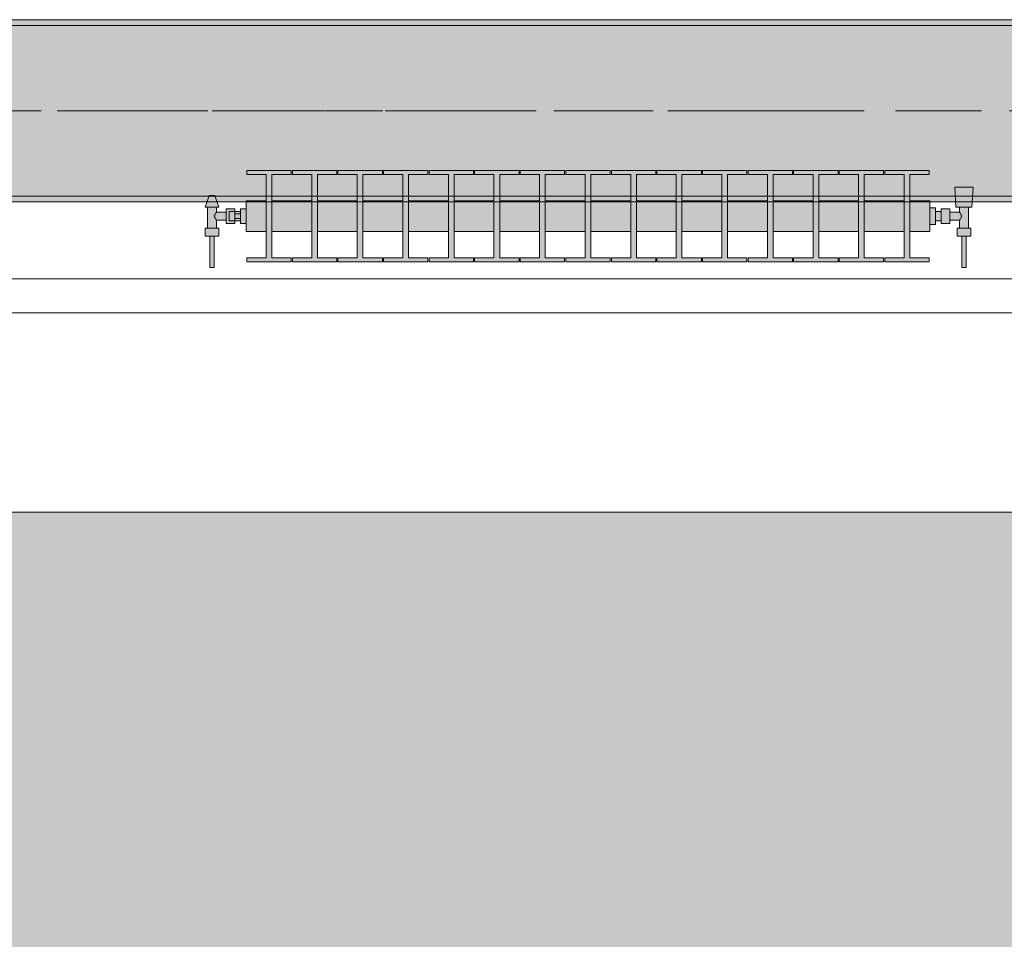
# Model space of a CAD drawing. Header units: metres. Extents: x -3.6 to 84.5, y -11 to 16.8.
# Tile 342 of 389: x 58.8 to 60.6, y -0.9 to 0.7. Entities that reach past the tile are written whole.
import ezdxf

# ---------------------------------------------------------------- set-up
doc = ezdxf.new("R2010")
doc.units = ezdxf.units.M
doc.header["$MEASUREMENT"] = 0
doc.linetypes.add('Achse', pattern=[0.2, 0.1, -0.05, 0, -0.05])
doc.linetypes.add('Strichlinie doppelt', pattern=[0.546806, 0.264583, -0.105833, 0.070556, -0.105833])
for name, color, linetype in [('302 - Elemente.Schraffur', 7, 'Continuous'), ('451 - Universal.Achsen Raster', 7, 'Continuous'), ('604 - Struktur.Wand Aussen', 7, 'Continuous'), ('608 - Struktur.Träger', 7, 'Continuous'), ('801 - HKLSE.Heizung_ Klima_ Lüftung', 7, 'Continuous'), ('Neubau_653 - Abdeckung.TB Verkofferung', 7, 'Continuous')]:
    doc.layers.add(name, color=color, linetype=linetype)
pattern_1 = [(45, (0, 0), (-0.01767767, 0.01767767), [0, -0.025])]

msp = doc.modelspace()

# ---------------------------------------------------------------- hatches: boundary and pattern name
at = {"layer": '302 - Elemente.Schraffur', "linetype": 'Continuous', "lineweight": 0, "true_color": 0x282828}
msp.add_hatch(color=250, dxfattribs=at).paths.add_polyline_path([(55.22, -3.31), (62.435, -3.31), (62.435, -0.155), (55.22, -0.155)])
at = {"layer": '608 - Struktur.Träger', "linetype": 'Continuous', "lineweight": 0, "true_color": 0x000000}
h = msp.add_hatch(dxfattribs=at)
h.set_pattern_fill('Gips_0001', color=18, style=0, pattern_type=2)
h.set_pattern_definition(pattern_1)
h.paths.add_polyline_path([(61.57, 0.71), (58.29, 0.71), (58.29, 0.7), (61.57, 0.7)])
h = msp.add_hatch(dxfattribs=at)
h.set_pattern_fill('Beton__Stahlbeton_0001', color=18, style=0, pattern_type=2)
h.set_pattern_definition([(45, (0, 0), (-0.08485281, 0.08485281), []), (45, (-0.04243, 0.04243), (-0.08485281, 0.08485281), [0.09, -0.03])])
h.paths.add_polyline_path([(0.69, 0.7), (0.38, 0.7), (0.38, 0.4), (0.69, 0.4), (3.97, 0.4), (4.29, 0.4), (7.57, 0.4), (7.89, 0.4), (11.17, 0.4), (11.49, 0.4), (14.77, 0.4), (15.09, 0.4), (18.37, 0.4), (18.69, 0.4), (21.97, 0.4), (22.29, 0.4), (25.57, 0.4), (25.89, 0.4), (29.17, 0.4), (29.49, 0.4), (32.77, 0.4), (33.09, 0.4), (36.37, 0.4), (36.69, 0.4), (39.97, 0.4), (40.29, 0.4), (43.57, 0.4), (43.89, 0.4), (47.17, 0.4), (47.49, 0.4), (50.77, 0.4), (51.09, 0.4), (54.37, 0.4), (54.69, 0.4), (57.97, 0.4), (58.29, 0.4), (61.57, 0.4), (61.88, 0.4), (61.88, 0.7), (61.57, 0.7), (58.29, 0.7), (57.97, 0.7), (54.69, 0.7), (54.37, 0.7), (51.09, 0.7), (50.77, 0.7), (47.49, 0.7), (47.17, 0.7), (43.89, 0.7), (43.57, 0.7), (40.29, 0.7), (39.9, 0.7), (36.69, 0.7), (36.37, 0.7), (33.09, 0.7), (32.77, 0.7), (29.49, 0.7), (29.17, 0.7), (25.89, 0.7), (25.57, 0.7), (22.29, 0.7), (21.97, 0.7), (18.69, 0.7), (18.37, 0.7), (15.09, 0.7), (14.77, 0.7), (11.49, 0.7), (11.17, 0.7), (7.89, 0.7), (7.57, 0.7), (4.29, 0.7), (3.97, 0.7)])
h = msp.add_hatch(dxfattribs=at)
h.set_pattern_fill('Gips_0001', color=18, style=0, pattern_type=2)
h.set_pattern_definition(pattern_1)
h.paths.add_polyline_path([(61.57, 0.4), (58.29, 0.4), (58.29, 0.39), (61.57, 0.39)])
at = {"layer": '801 - HKLSE.Heizung_ Klima_ Lüftung', "linetype": 'Continuous', "lineweight": 0, "true_color": 0x3a3a3a}
for points in [[(60.44, 0.3383), (60.44, 0.3917), (60.405, 0.3917), (60.405, 0.4383), (60.439, 0.4383), (60.439, 0.445), (60.361, 0.445), (60.361, 0.4383), (60.395, 0.4383), (60.395, 0.3917), (60.325, 0.3917), (60.325, 0.4383), (60.359, 0.4383), (60.359, 0.445), (60.281, 0.445), (60.281, 0.4383), (60.315, 0.4383), (60.315, 0.3917), (60.245, 0.3917), (60.245, 0.4383), (60.279, 0.4383), (60.279, 0.445), (60.201, 0.445), (60.201, 0.4383), (60.235, 0.4383), (60.235, 0.3917), (60.165, 0.3917), (60.165, 0.4383), (60.199, 0.4383), (60.199, 0.445), (60.121, 0.445), (60.121, 0.4383), (60.155, 0.4383), (60.155, 0.3917), (60.085, 0.3917), (60.085, 0.4383), (60.119, 0.4383), (60.119, 0.445), (60.041, 0.445), (60.041, 0.4383), (60.075, 0.4383), (60.075, 0.3917), (60.005, 0.3917), (60.005, 0.4383), (60.039, 0.4383), (60.039, 0.445), (59.961, 0.445), (59.961, 0.4383), (59.995, 0.4383), (59.995, 0.3917), (59.925, 0.3917), (59.925, 0.4383), (59.959, 0.4383), (59.959, 0.445), (59.881, 0.445), (59.881, 0.4383), (59.915, 0.4383), (59.915, 0.3917), (59.845, 0.3917), (59.845, 0.4383), (59.879, 0.4383), (59.879, 0.445), (59.801, 0.445), (59.801, 0.4383), (59.835, 0.4383), (59.835, 0.3917), (59.765, 0.3917), (59.765, 0.4383), (59.799, 0.4383), (59.799, 0.445), (59.721, 0.445), (59.721, 0.4383), (59.755, 0.4383), (59.755, 0.3917), (59.685, 0.3917), (59.685, 0.4383), (59.719, 0.4383), (59.719, 0.445), (59.641, 0.445), (59.641, 0.4383), (59.675, 0.4383), (59.675, 0.3917), (59.605, 0.3917), (59.605, 0.4383), (59.639, 0.4383), (59.639, 0.445), (59.561, 0.445), (59.561, 0.4383), (59.595, 0.4383), (59.595, 0.3917), (59.525, 0.3917), (59.525, 0.4383), (59.559, 0.4383), (59.559, 0.445), (59.481, 0.445), (59.481, 0.4383), (59.515, 0.4383), (59.515, 0.3917), (59.445, 0.3917), (59.445, 0.4383), (59.479, 0.4383), (59.479, 0.445), (59.401, 0.445), (59.401, 0.4383), (59.435, 0.4383), (59.435, 0.3917), (59.365, 0.3917), (59.365, 0.4383), (59.399, 0.4383), (59.399, 0.445), (59.321, 0.445), (59.321, 0.4383), (59.355, 0.4383), (59.355, 0.3917), (59.285, 0.3917), (59.285, 0.4383), (59.319, 0.4383), (59.319, 0.445), (59.241, 0.445), (59.241, 0.4383), (59.275, 0.4383), (59.275, 0.3917), (59.24, 0.3917), (59.24, 0.3383), (59.275, 0.3383), (59.275, 0.2917), (59.241, 0.2917), (59.241, 0.285), (59.319, 0.285), (59.319, 0.2917), (59.285, 0.2917), (59.285, 0.3383), (59.355, 0.3383), (59.355, 0.2917), (59.321, 0.2917), (59.321, 0.285), (59.399, 0.285), (59.399, 0.2917), (59.365, 0.2917), (59.365, 0.3383), (59.435, 0.3383), (59.435, 0.2917), (59.401, 0.2917), (59.401, 0.285), (59.479, 0.285), (59.479, 0.2917), (59.445, 0.2917), (59.445, 0.3383), (59.515, 0.3383), (59.515, 0.2917), (59.481, 0.2917), (59.481, 0.285), (59.559, 0.285), (59.559, 0.2917), (59.525, 0.2917), (59.525, 0.3383), (59.595, 0.3383), (59.595, 0.2917), (59.561, 0.2917), (59.561, 0.285), (59.639, 0.285), (59.639, 0.2917), (59.605, 0.2917), (59.605, 0.3383), (59.675, 0.3383), (59.675, 0.2917), (59.641, 0.2917), (59.641, 0.285), (59.719, 0.285), (59.719, 0.2917), (59.685, 0.2917), (59.685, 0.3383), (59.755, 0.3383), (59.755, 0.2917), (59.721, 0.2917), (59.721, 0.285), (59.799, 0.285), (59.799, 0.2917), (59.765, 0.2917), (59.765, 0.3383), (59.835, 0.3383), (59.835, 0.2917), (59.801, 0.2917), (59.801, 0.285), (59.879, 0.285), (59.879, 0.2917), (59.845, 0.2917), (59.845, 0.3383), (59.915, 0.3383), (59.915, 0.2917), (59.881, 0.2917), (59.881, 0.285), (59.959, 0.285), (59.959, 0.2917), (59.925, 0.2917), (59.925, 0.3383), (59.995, 0.3383), (59.995, 0.2917), (59.961, 0.2917), (59.961, 0.285), (60.039, 0.285), (60.039, 0.2917), (60.005, 0.2917), (60.005, 0.3383), (60.075, 0.3383), (60.075, 0.2917), (60.041, 0.2917), (60.041, 0.285), (60.119, 0.285), (60.119, 0.2917), (60.085, 0.2917), (60.085, 0.3383), (60.155, 0.3383), (60.155, 0.2917), (60.121, 0.2917), (60.121, 0.285), (60.199, 0.285), (60.199, 0.2917), (60.165, 0.2917), (60.165, 0.3383), (60.235, 0.3383), (60.235, 0.2917), (60.201, 0.2917), (60.201, 0.285), (60.279, 0.285), (60.279, 0.2917), (60.245, 0.2917), (60.245, 0.3383), (60.315, 0.3383), (60.315, 0.2917), (60.281, 0.2917), (60.281, 0.285), (60.359, 0.285), (60.359, 0.2917), (60.325, 0.2917), (60.325, 0.3383), (60.395, 0.3383), (60.395, 0.2917), (60.361, 0.2917), (60.361, 0.285), (60.439, 0.285), (60.439, 0.2917), (60.405, 0.2917), (60.405, 0.3383)], [(60.44, 0.3797), (60.44, 0.3503), (60.45, 0.3503), (60.45, 0.357), (60.46, 0.357), (60.46, 0.352), (60.475, 0.352), (60.475, 0.358), (60.492, 0.358), (60.492, 0.344), (60.488, 0.344), (60.488, 0.33), (60.496, 0.33), (60.496, 0.275), (60.504, 0.275), (60.504, 0.33), (60.512, 0.33), (60.512, 0.344), (60.508, 0.344), (60.508, 0.381), (60.514, 0.381), (60.516, 0.416), (60.484, 0.416), (60.486, 0.381), (60.492, 0.381), (60.492, 0.372), (60.475, 0.372), (60.475, 0.378), (60.46, 0.378), (60.46, 0.373), (60.45, 0.373), (60.45, 0.3797)], [(59.24, 0.378), (59.23, 0.378), (59.23, 0.373), (59.22, 0.373), (59.22, 0.378), (59.205, 0.378), (59.205, 0.372), (59.188, 0.372), (59.188, 0.381), (59.192, 0.381), (59.185, 0.401), (59.175, 0.401), (59.168, 0.381), (59.172, 0.381), (59.172, 0.344), (59.168, 0.344), (59.168, 0.33), (59.176, 0.33), (59.176, 0.275), (59.184, 0.275), (59.184, 0.33), (59.192, 0.33), (59.192, 0.344), (59.188, 0.344), (59.188, 0.358), (59.205, 0.358), (59.205, 0.352), (59.22, 0.352), (59.22, 0.357), (59.23, 0.357), (59.23, 0.352), (59.24, 0.352)]]:
    msp.add_hatch(color=250, dxfattribs=at).paths.add_polyline_path(points)

# ---------------------------------------------------------------- linework, layer by layer
at = {"layer": '451 - Universal.Achsen Raster', "color": 160, "linetype": 'Strichlinie doppelt', "lineweight": 9, "true_color": 0x3232ff}
msp.add_line((64.935, 0.55), (-3.175, 0.55), dxfattribs=at)
at = {"layer": '604 - Struktur.Wand Aussen', "color": 7, "linetype": 'Continuous', "lineweight": 13}
for p, q in [((61.13, 0.255), (58.73, 0.255)), ((58.73, -0.155), (61.13, -0.155))]:
    msp.add_line(p, q, dxfattribs=at)
at = {"layer": '608 - Struktur.Träger', "color": 7, "linetype": 'Continuous', "lineweight": 13}
for p, q in [((0.38, 0.71), (61.88, 0.71)), ((61.57, 0.7), (58.29, 0.7)), ((0.38, 0.39), (61.88, 0.39))]:
    msp.add_line(p, q, dxfattribs=at)
at = {"layer": '608 - Struktur.Träger', "color": 7, "linetype": 'Continuous', "lineweight": 5}
for p, q in [((61.57, 0.71), (58.29, 0.71)), ((61.57, 0.39), (58.29, 0.39))]:
    msp.add_line(p, q, dxfattribs=at)
at = {"layer": '608 - Struktur.Träger', "color": 7, "linetype": 'Achse', "lineweight": 9}
msp.add_line((0.38, 0.55), (61.88, 0.55), dxfattribs=at)
at = {"layer": '608 - Struktur.Träger', "color": 7, "linetype": 'Continuous', "lineweight": 13, "flags": 128}
msp.add_lwpolyline([(61.88, 0.4), (61.57, 0.4), (58.29, 0.4), (57.97, 0.4), (54.69, 0.4), (54.37, 0.4), (51.09, 0.4), (50.77, 0.4)], dxfattribs=at)
at = {"layer": '801 - HKLSE.Heizung_ Klima_ Lüftung', "color": 7, "linetype": 'Continuous', "lineweight": 5, "true_color": 0xebebeb}
for p, q in [((59.319, 0.445), (59.241, 0.445)), ((59.319, 0.445), (59.241, 0.445)), ((59.241, 0.445), (59.241, 0.4383)), ((59.241, 0.4383), (59.275, 0.4383)), ((59.275, 0.4383), (59.275, 0.2917)), ((59.285, 0.2917), (59.285, 0.4383)), ((59.285, 0.4383), (59.319, 0.4383)), ((59.319, 0.4383), (59.319, 0.445)), ((59.319, 0.4383), (59.319, 0.445)), ((59.399, 0.445), (59.321, 0.445)), ((59.321, 0.445), (59.321, 0.4383)), ((59.399, 0.445), (59.321, 0.445)), ((59.321, 0.445), (59.321, 0.4383)), ((59.321, 0.4383), (59.355, 0.4383)), ((59.355, 0.4383), (59.355, 0.2917)), ((59.365, 0.2917), (59.365, 0.4383)), ((59.365, 0.4383), (59.399, 0.4383)), ((59.399, 0.4383), (59.399, 0.445)), ((59.399, 0.4383), (59.399, 0.445)), ((59.479, 0.445), (59.401, 0.445)), ((59.479, 0.445), (59.401, 0.445)), ((59.401, 0.445), (59.401, 0.4383)), ((59.401, 0.4383), (59.435, 0.4383)), ((59.435, 0.4383), (59.435, 0.2917)), ((59.445, 0.2917), (59.445, 0.4383)), ((59.445, 0.4383), (59.479, 0.4383)), ((59.479, 0.4383), (59.479, 0.445)), ((59.479, 0.4383), (59.479, 0.445)), ((59.559, 0.445), (59.481, 0.445)), ((59.481, 0.445), (59.481, 0.4383)), ((59.559, 0.445), (59.481, 0.445)), ((59.481, 0.445), (59.481, 0.4383)), ((59.481, 0.4383), (59.515, 0.4383)), ((59.515, 0.4383), (59.515, 0.2917)), ((59.525, 0.2917), (59.525, 0.4383)), ((59.525, 0.4383), (59.559, 0.4383)), ((59.559, 0.4383), (59.559, 0.445)), ((59.639, 0.445), (59.561, 0.445)), ((59.639, 0.445), (59.561, 0.445)), ((59.561, 0.445), (59.561, 0.4383)), ((59.561, 0.4383), (59.595, 0.4383)), ((59.595, 0.4383), (59.595, 0.2917)), ((59.605, 0.2917), (59.605, 0.4383)), ((59.605, 0.4383), (59.639, 0.4383)), ((59.639, 0.4383), (59.639, 0.445)), ((59.719, 0.445), (59.641, 0.445)), ((59.719, 0.445), (59.641, 0.445)), ((59.641, 0.445), (59.641, 0.4383)), ((59.641, 0.4383), (59.675, 0.4383)), ((59.675, 0.4383), (59.675, 0.2917)), ((59.685, 0.2917), (59.685, 0.4383)), ((59.685, 0.4383), (59.719, 0.4383)), ((59.719, 0.4383), (59.719, 0.445)), ((59.719, 0.4383), (59.719, 0.445)), ((59.799, 0.445), (59.721, 0.445)), ((59.721, 0.445), (59.721, 0.4383)), ((59.799, 0.445), (59.721, 0.445)), ((59.721, 0.445), (59.721, 0.4383)), ((59.721, 0.4383), (59.755, 0.4383)), ((59.755, 0.4383), (59.755, 0.2917)), ((59.765, 0.2917), (59.765, 0.4383)), ((59.765, 0.4383), (59.799, 0.4383)), ((59.799, 0.4383), (59.799, 0.445)), ((59.879, 0.445), (59.801, 0.445)), ((59.801, 0.445), (59.801, 0.4383)), ((59.879, 0.445), (59.801, 0.445)), ((59.801, 0.445), (59.801, 0.4383)), ((59.801, 0.4383), (59.835, 0.4383)), ((59.835, 0.4383), (59.835, 0.2917)), ((59.845, 0.2917), (59.845, 0.4383)), ((59.845, 0.4383), (59.879, 0.4383)), ((59.879, 0.4383), (59.879, 0.445)), ((59.959, 0.445), (59.881, 0.445)), ((59.959, 0.445), (59.881, 0.445)), ((59.881, 0.445), (59.881, 0.4383)), ((59.881, 0.4383), (59.915, 0.4383)), ((59.915, 0.4383), (59.915, 0.2917)), ((59.925, 0.2917), (59.925, 0.4383)), ((59.925, 0.4383), (59.959, 0.4383)), ((59.959, 0.4383), (59.959, 0.445)), ((59.959, 0.4383), (59.959, 0.445)), ((60.039, 0.445), (59.961, 0.445)), ((60.039, 0.445), (59.961, 0.445)), ((59.961, 0.445), (59.961, 0.4383)), ((59.961, 0.4383), (59.995, 0.4383)), ((59.995, 0.4383), (59.995, 0.2917)), ((60.005, 0.2917), (60.005, 0.4383)), ((60.005, 0.4383), (60.039, 0.4383)), ((60.039, 0.4383), (60.039, 0.445)), ((60.119, 0.445), (60.041, 0.445)), ((60.041, 0.445), (60.041, 0.4383)), ((60.119, 0.445), (60.041, 0.445)), ((60.041, 0.445), (60.041, 0.4383)), ((60.041, 0.4383), (60.075, 0.4383)), ((60.075, 0.4383), (60.075, 0.2917)), ((60.085, 0.2917), (60.085, 0.4383)), ((60.085, 0.4383), (60.119, 0.4383)), ((60.119, 0.4383), (60.119, 0.445)), ((60.119, 0.4383), (60.119, 0.445)), ((60.199, 0.445), (60.121, 0.445)), ((60.199, 0.445), (60.121, 0.445)), ((60.121, 0.445), (60.121, 0.4383)), ((60.121, 0.4383), (60.155, 0.4383)), ((60.155, 0.4383), (60.155, 0.2917)), ((60.165, 0.2917), (60.165, 0.4383)), ((60.165, 0.4383), (60.199, 0.4383)), ((60.199, 0.4383), (60.199, 0.445)), ((60.279, 0.445), (60.201, 0.445)), ((60.201, 0.445), (60.201, 0.4383)), ((60.279, 0.445), (60.201, 0.445)), ((60.201, 0.445), (60.201, 0.4383)), ((60.201, 0.4383), (60.235, 0.4383)), ((60.235, 0.4383), (60.235, 0.2917)), ((60.245, 0.2917), (60.245, 0.4383)), ((60.245, 0.4383), (60.279, 0.4383)), ((60.279, 0.4383), (60.279, 0.445)), ((60.359, 0.445), (60.281, 0.445)), ((60.281, 0.445), (60.281, 0.4383)), ((60.359, 0.445), (60.281, 0.445)), ((60.281, 0.445), (60.281, 0.4383)), ((60.281, 0.4383), (60.315, 0.4383)), ((60.315, 0.4383), (60.315, 0.2917)), ((60.325, 0.2917), (60.325, 0.4383)), ((60.325, 0.4383), (60.359, 0.4383)), ((60.359, 0.4383), (60.359, 0.445)), ((60.359, 0.4383), (60.359, 0.445)), ((60.439, 0.445), (60.361, 0.445)), ((60.439, 0.445), (60.361, 0.445)), ((60.361, 0.445), (60.361, 0.4383)), ((60.361, 0.4383), (60.395, 0.4383)), ((60.395, 0.4383), (60.395, 0.2917)), ((60.405, 0.2917), (60.405, 0.4383)), ((60.405, 0.4383), (60.439, 0.4383)), ((60.439, 0.4383), (60.439, 0.445)), ((60.439, 0.4383), (60.439, 0.445)), ((60.4887, 0.416), (60.484, 0.416)), ((60.484, 0.416), (60.4887, 0.416)), ((60.486, 0.381), (60.484, 0.416)), ((60.4887, 0.416), (60.5, 0.416)), ((60.5, 0.416), (60.4887, 0.416)), ((60.5, 0.416), (60.5113, 0.416)), ((60.5113, 0.416), (60.5, 0.416)), ((60.5113, 0.416), (60.516, 0.416)), ((60.516, 0.416), (60.5113, 0.416)), ((60.514, 0.381), (60.516, 0.416)), ((59.168, 0.381), (59.175, 0.401)), ((59.1765, 0.401), (59.175, 0.401)), ((59.18, 0.401), (59.1765, 0.401)), ((59.1835, 0.401), (59.18, 0.401)), ((59.185, 0.401), (59.1835, 0.401)), ((59.192, 0.381), (59.185, 0.401)), ((59.1715, 0.381), (59.168, 0.381)), ((59.18, 0.381), (59.1715, 0.381)), ((59.172, 0.344), (59.172, 0.381)), ((59.1885, 0.381), (59.18, 0.381)), ((59.188, 0.372), (59.188, 0.381)), ((59.192, 0.381), (59.1885, 0.381)), ((59.24, 0.3839), (59.24, 0.3917)), ((59.275, 0.3917), (59.24, 0.3917)), ((59.24, 0.365), (59.24, 0.3839)), ((59.355, 0.3917), (59.285, 0.3917)), ((59.435, 0.3917), (59.365, 0.3917)), ((59.515, 0.3917), (59.445, 0.3917)), ((59.595, 0.3917), (59.525, 0.3917)), ((59.675, 0.3917), (59.605, 0.3917)), ((59.755, 0.3917), (59.685, 0.3917)), ((59.835, 0.3917), (59.765, 0.3917)), ((59.915, 0.3917), (59.845, 0.3917)), ((59.995, 0.3917), (59.925, 0.3917)), ((60.075, 0.3917), (60.005, 0.3917)), ((60.155, 0.3917), (60.085, 0.3917)), ((60.235, 0.3917), (60.165, 0.3917)), ((60.315, 0.3917), (60.245, 0.3917)), ((60.395, 0.3917), (60.325, 0.3917)), ((60.44, 0.3917), (60.405, 0.3917)), ((60.44, 0.3839), (60.44, 0.3917)), ((60.44, 0.365), (60.44, 0.3839)), ((60.486, 0.381), (60.4901, 0.381)), ((60.4901, 0.381), (60.5, 0.381)), ((60.492, 0.372), (60.492, 0.381)), ((60.5, 0.381), (60.5099, 0.381)), ((60.508, 0.344), (60.508, 0.381)), ((60.5099, 0.381), (60.514, 0.381)), ((59.1839, 0.365), (59.1853, 0.3679)), ((59.1853, 0.3621), (59.1839, 0.365)), ((59.1858, 0.3689), (59.1863, 0.3699)), ((59.1863, 0.3699), (59.188, 0.372)), ((59.188, 0.372), (59.205, 0.372)), ((59.205, 0.3715), (59.205, 0.378)), ((59.205, 0.378), (59.22, 0.378)), ((59.205, 0.3585), (59.205, 0.3715)), ((59.21, 0.3707), (59.21, 0.373)), ((59.22, 0.373), (59.21, 0.373)), ((59.21, 0.365), (59.21, 0.3707)), ((59.21, 0.3593), (59.21, 0.365)), ((59.22, 0.3715), (59.22, 0.378)), ((59.22, 0.378), (59.22, 0.373)), ((59.22, 0.3707), (59.22, 0.373)), ((59.22, 0.3707), (59.22, 0.373)), ((59.22, 0.373), (59.23, 0.373)), ((59.22, 0.3693), (59.22, 0.3715)), ((59.22, 0.365), (59.22, 0.3707)), ((59.22, 0.3693), (59.22, 0.3707)), ((59.22, 0.365), (59.22, 0.3693)), ((59.23, 0.3693), (59.22, 0.3693)), ((59.22, 0.3607), (59.22, 0.365)), ((59.22, 0.3593), (59.22, 0.365)), ((59.24, 0.378), (59.23, 0.378)), ((59.24, 0.378), (59.23, 0.378)), ((59.23, 0.365), (59.23, 0.378)), ((59.24, 0.378), (59.23, 0.378)), ((59.24, 0.378), (59.23, 0.378)), ((59.23, 0.352), (59.23, 0.365)), ((59.24, 0.3461), (59.24, 0.365)), ((60.45, 0.3797), (60.44, 0.3797)), ((60.45, 0.3797), (60.44, 0.3797)), ((60.45, 0.3797), (60.44, 0.3797)), ((60.45, 0.3797), (60.44, 0.3797)), ((60.44, 0.3461), (60.44, 0.365)), ((60.45, 0.365), (60.45, 0.3797)), ((60.45, 0.365), (60.45, 0.3797)), ((60.45, 0.3707), (60.45, 0.373)), ((60.46, 0.373), (60.45, 0.373)), ((60.45, 0.365), (60.45, 0.3707)), ((60.45, 0.3503), (60.45, 0.365)), ((60.45, 0.3503), (60.45, 0.365)), ((60.45, 0.3593), (60.45, 0.365)), ((60.46, 0.3715), (60.46, 0.378)), ((60.475, 0.378), (60.46, 0.378)), ((60.46, 0.3585), (60.46, 0.3715)), ((60.475, 0.3715), (60.475, 0.378)), ((60.492, 0.372), (60.475, 0.372)), ((60.475, 0.3585), (60.475, 0.3715)), ((60.4937, 0.3699), (60.492, 0.372)), ((60.4942, 0.3689), (60.4937, 0.3699)), ((60.4961, 0.365), (60.4947, 0.3679)), ((60.4947, 0.3621), (60.4961, 0.365)), ((59.1863, 0.3601), (59.1858, 0.3611)), ((59.188, 0.358), (59.1863, 0.3601)), ((59.188, 0.344), (59.188, 0.358)), ((59.188, 0.358), (59.205, 0.358)), ((59.205, 0.352), (59.205, 0.3585)), ((59.205, 0.352), (59.22, 0.352)), ((59.21, 0.357), (59.21, 0.3593)), ((59.22, 0.357), (59.21, 0.357)), ((59.23, 0.3607), (59.22, 0.3607)), ((59.22, 0.3585), (59.22, 0.3607)), ((59.22, 0.3593), (59.22, 0.3607)), ((59.22, 0.357), (59.22, 0.3593)), ((59.22, 0.357), (59.22, 0.3593)), ((59.22, 0.352), (59.22, 0.3585)), ((59.22, 0.357), (59.22, 0.352)), ((59.22, 0.357), (59.23, 0.357)), ((59.24, 0.352), (59.23, 0.352)), ((59.24, 0.3383), (59.24, 0.3461)), ((60.45, 0.3503), (60.44, 0.3503)), ((60.45, 0.3503), (60.44, 0.3503)), ((60.44, 0.3383), (60.44, 0.3461)), ((60.45, 0.357), (60.45, 0.3593)), ((60.46, 0.357), (60.45, 0.357)), ((60.46, 0.352), (60.46, 0.3585)), ((60.475, 0.352), (60.46, 0.352)), ((60.475, 0.352), (60.475, 0.3585)), ((60.492, 0.358), (60.475, 0.358)), ((60.492, 0.358), (60.4937, 0.3601)), ((60.492, 0.344), (60.492, 0.358)), ((60.4937, 0.3601), (60.4942, 0.3611)), ((59.174, 0.344), (59.168, 0.344)), ((59.168, 0.33), (59.168, 0.344)), ((59.174, 0.33), (59.168, 0.33)), ((59.186, 0.344), (59.174, 0.344)), ((59.186, 0.33), (59.174, 0.33)), ((59.176, 0.275), (59.176, 0.33)), ((59.1772, 0.33), (59.176, 0.33)), ((59.18, 0.33), (59.1772, 0.33)), ((59.1828, 0.33), (59.18, 0.33)), ((59.184, 0.33), (59.1828, 0.33)), ((59.184, 0.275), (59.184, 0.33)), ((59.192, 0.344), (59.186, 0.344)), ((59.192, 0.33), (59.186, 0.33)), ((59.192, 0.33), (59.192, 0.344)), ((59.275, 0.3383), (59.24, 0.3383)), ((59.355, 0.3383), (59.285, 0.3383)), ((59.435, 0.3383), (59.365, 0.3383)), ((59.515, 0.3383), (59.445, 0.3383)), ((59.595, 0.3383), (59.525, 0.3383)), ((59.675, 0.3383), (59.605, 0.3383)), ((59.755, 0.3383), (59.685, 0.3383)), ((59.835, 0.3383), (59.765, 0.3383)), ((59.915, 0.3383), (59.845, 0.3383)), ((59.995, 0.3383), (59.925, 0.3383)), ((60.075, 0.3383), (60.005, 0.3383)), ((60.155, 0.3383), (60.085, 0.3383)), ((60.235, 0.3383), (60.165, 0.3383)), ((60.315, 0.3383), (60.245, 0.3383)), ((60.395, 0.3383), (60.325, 0.3383)), ((60.44, 0.3383), (60.405, 0.3383)), ((60.488, 0.344), (60.494, 0.344)), ((60.488, 0.33), (60.488, 0.344)), ((60.488, 0.33), (60.494, 0.33)), ((60.494, 0.344), (60.506, 0.344)), ((60.494, 0.33), (60.506, 0.33)), ((60.496, 0.275), (60.496, 0.33)), ((60.496, 0.33), (60.4972, 0.33)), ((60.4972, 0.33), (60.5, 0.33)), ((60.5, 0.33), (60.5028, 0.33)), ((60.5028, 0.33), (60.504, 0.33)), ((60.504, 0.275), (60.504, 0.33)), ((60.506, 0.344), (60.512, 0.344)), ((60.506, 0.33), (60.512, 0.33)), ((60.512, 0.33), (60.512, 0.344)), ((59.275, 0.2917), (59.241, 0.2917)), ((59.241, 0.2917), (59.241, 0.285)), ((59.241, 0.285), (59.319, 0.285)), ((59.319, 0.2917), (59.285, 0.2917)), ((59.319, 0.285), (59.319, 0.2917)), ((59.319, 0.285), (59.319, 0.2917)), ((59.321, 0.2917), (59.321, 0.285)), ((59.355, 0.2917), (59.321, 0.2917)), ((59.321, 0.2917), (59.321, 0.285)), ((59.321, 0.285), (59.399, 0.285)), ((59.399, 0.2917), (59.365, 0.2917)), ((59.399, 0.285), (59.399, 0.2917)), ((59.399, 0.285), (59.399, 0.2917)), ((59.435, 0.2917), (59.401, 0.2917)), ((59.401, 0.2917), (59.401, 0.285)), ((59.401, 0.285), (59.479, 0.285)), ((59.479, 0.2917), (59.445, 0.2917)), ((59.479, 0.285), (59.479, 0.2917)), ((59.479, 0.285), (59.479, 0.2917)), ((59.481, 0.2917), (59.481, 0.285)), ((59.515, 0.2917), (59.481, 0.2917)), ((59.481, 0.2917), (59.481, 0.285)), ((59.481, 0.285), (59.559, 0.285)), ((59.559, 0.2917), (59.525, 0.2917)), ((59.559, 0.285), (59.559, 0.2917)), ((59.595, 0.2917), (59.561, 0.2917)), ((59.561, 0.2917), (59.561, 0.285)), ((59.561, 0.285), (59.639, 0.285)), ((59.639, 0.2917), (59.605, 0.2917)), ((59.639, 0.285), (59.639, 0.2917)), ((59.675, 0.2917), (59.641, 0.2917)), ((59.641, 0.2917), (59.641, 0.285)), ((59.641, 0.285), (59.719, 0.285)), ((59.719, 0.2917), (59.685, 0.2917)), ((59.719, 0.285), (59.719, 0.2917)), ((59.719, 0.285), (59.719, 0.2917)), ((59.721, 0.2917), (59.721, 0.285)), ((59.755, 0.2917), (59.721, 0.2917)), ((59.721, 0.2917), (59.721, 0.285)), ((59.721, 0.285), (59.799, 0.285)), ((59.799, 0.2917), (59.765, 0.2917)), ((59.799, 0.285), (59.799, 0.2917)), ((59.801, 0.2917), (59.801, 0.285)), ((59.835, 0.2917), (59.801, 0.2917)), ((59.801, 0.2917), (59.801, 0.285)), ((59.801, 0.285), (59.879, 0.285)), ((59.879, 0.2917), (59.845, 0.2917)), ((59.879, 0.285), (59.879, 0.2917)), ((59.915, 0.2917), (59.881, 0.2917)), ((59.881, 0.2917), (59.881, 0.285)), ((59.881, 0.285), (59.959, 0.285)), ((59.959, 0.2917), (59.925, 0.2917)), ((59.959, 0.285), (59.959, 0.2917)), ((59.959, 0.285), (59.959, 0.2917)), ((59.995, 0.2917), (59.961, 0.2917)), ((59.961, 0.2917), (59.961, 0.285)), ((59.961, 0.285), (60.039, 0.285)), ((60.039, 0.2917), (60.005, 0.2917)), ((60.039, 0.285), (60.039, 0.2917)), ((60.041, 0.2917), (60.041, 0.285)), ((60.075, 0.2917), (60.041, 0.2917)), ((60.041, 0.2917), (60.041, 0.285)), ((60.041, 0.285), (60.119, 0.285)), ((60.119, 0.2917), (60.085, 0.2917)), ((60.119, 0.285), (60.119, 0.2917)), ((60.119, 0.285), (60.119, 0.2917)), ((60.155, 0.2917), (60.121, 0.2917)), ((60.121, 0.2917), (60.121, 0.285)), ((60.121, 0.285), (60.199, 0.285)), ((60.199, 0.2917), (60.165, 0.2917)), ((60.199, 0.285), (60.199, 0.2917)), ((60.201, 0.2917), (60.201, 0.285)), ((60.235, 0.2917), (60.201, 0.2917)), ((60.201, 0.2917), (60.201, 0.285)), ((60.201, 0.285), (60.279, 0.285)), ((60.279, 0.2917), (60.245, 0.2917)), ((60.279, 0.285), (60.279, 0.2917)), ((60.281, 0.2917), (60.281, 0.285)), ((60.315, 0.2917), (60.281, 0.2917)), ((60.281, 0.2917), (60.281, 0.285)), ((60.281, 0.285), (60.359, 0.285)), ((60.359, 0.2917), (60.325, 0.2917)), ((60.359, 0.285), (60.359, 0.2917)), ((60.359, 0.285), (60.359, 0.2917)), ((60.395, 0.2917), (60.361, 0.2917)), ((60.361, 0.2917), (60.361, 0.285)), ((60.361, 0.285), (60.439, 0.285)), ((60.439, 0.2917), (60.405, 0.2917)), ((60.439, 0.285), (60.439, 0.2917)), ((60.439, 0.285), (60.439, 0.2917)), ((59.1772, 0.275), (59.176, 0.275)), ((59.18, 0.275), (59.1772, 0.275)), ((59.1828, 0.275), (59.18, 0.275)), ((59.184, 0.275), (59.1828, 0.275)), ((60.496, 0.275), (60.4972, 0.275)), ((60.4972, 0.275), (60.5, 0.275)), ((60.5, 0.275), (60.5028, 0.275)), ((60.5028, 0.275), (60.504, 0.275))]:
    msp.add_line(p, q, dxfattribs=at)
at = {"layer": 'Neubau_653 - Abdeckung.TB Verkofferung', "color": 1, "linetype": 'Continuous', "lineweight": 5}
msp.add_line((62.025, 0.71), (51.02, 0.71), dxfattribs=at)
at = {"layer": 'Neubau_653 - Abdeckung.TB Verkofferung', "color": 1, "linetype": 'Continuous', "lineweight": 9}
msp.add_line((51.02, 0.195), (62.025, 0.195), dxfattribs=at)

doc.saveas('drawing.dxf')
